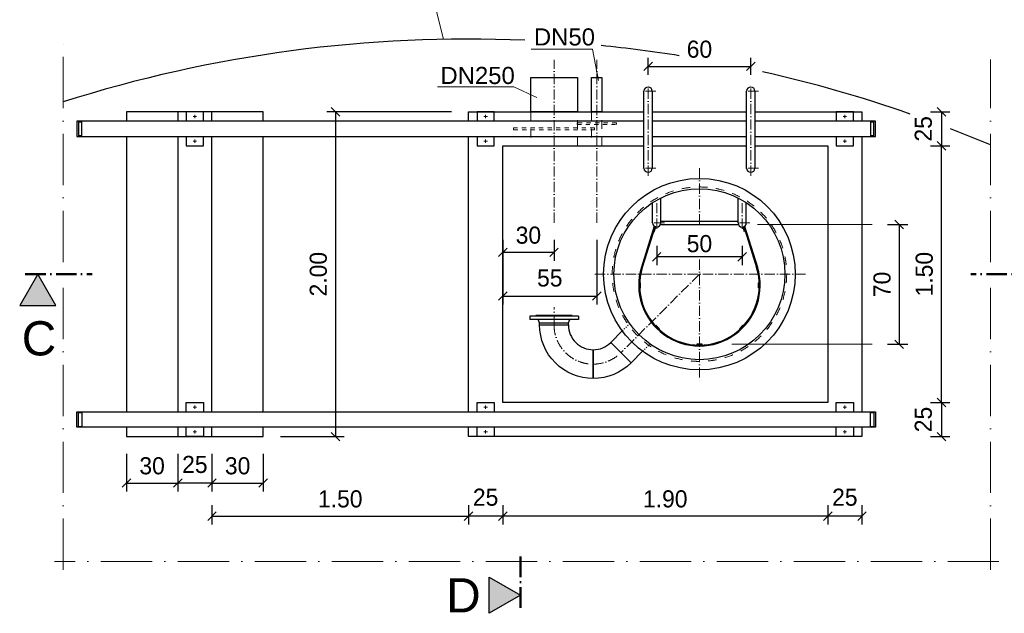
# Model space of a CAD drawing. Header units: millimetres. Extents: x -14064 to 10606674, y -83552 to 74051.
# Tile 396 of 656: x 21824 to 27580, y -20812 to -17340. Entities that reach past the tile are written whole.
import ezdxf

# ---------------------------------------------------------------- set-up
doc = ezdxf.new("R2010")
doc.units = ezdxf.units.MM
doc.linetypes.add('ACAD_ISO10W100', pattern=[18, 12, -3, 0, -3])
doc.linetypes.add('JIS_02_1.0', pattern=[2, 1, -1])
doc.layers.add('Bemaßung', color=7, linetype='Continuous', lineweight=9)
doc.layers.add('Beschriftung', color=7, linetype='Continuous', lineweight=9)
doc.styles.add('LBB3.5M1000', font='isocp.shx', dxfattribs={"height": 3.5})
doc.dimstyles.new('DIN', dxfattribs={"dimtxt": 2.5, "dimasz": 2.5, "dimexe": 1.25, "dimexo": 0.625, "dimtad": 1, "dimtih": 1, "dimdec": 4, "dimdsep": 46, "dimlunit": 6, "dimtxsty": 'Standard', "dimcen": 2.5, "dimadec": 0, "dimazin": 0, "dimtfac": 1, "dimtdec": 4, "dimtmove": 0, "dimatfit": 3, "dimfxl": 0, "dimtvp": 1, "dimtolj": 1, "dimtzin": 0, "dimarcsym": 0})

# ---------------------------------------------------------------- blocks, each defined once
blk = doc.blocks.new('_Oblique')
at = {"color": 0, "linetype": 'ByBlock', "lineweight": -2}
blk.add_line((-0.5, -0.5), (0.5, 0.5), dxfattribs=at)
blk = doc.blocks.new('*D166')
at = {"layer": 'Bemaßung', "color": 0, "lineweight": -2, "transparency": 16777216}
for p, q in [((25547.8, -18662.5), (25547.8, -18776.3)), ((26047.8, -18662.5), (26047.8, -18776.3)), ((26047.8, -18726.3), (25547.8, -18726.3))]:
    blk.add_line(p, q, dxfattribs=at)
at = {"layer": 'DEFPOINTS', "color": 0, "transparency": 16777216}
for p in [(25547.8, -18562.5), (26047.8, -18562.5), (25547.8, -18726.3)]:
    blk.add_point(p, dxfattribs=at)
at = {"layer": 'Bemaßung', "color": 0, "lineweight": -2, "transparency": 16777216, "xscale": 50, "yscale": 50, "zscale": 50, "rotation": 180}
blk.add_blockref('_Oblique', (25547.8, -18726.3), dxfattribs=at)
at = {"layer": 'Bemaßung', "color": 0, "lineweight": -2, "transparency": 16777216, "xscale": 50, "yscale": 50, "zscale": 50}
blk.add_blockref('_Oblique', (26047.8, -18726.3), dxfattribs=at)
at = {"layer": 'Bemaßung', "color": 0, "transparency": 16777216, "insert": (25797.8, -18650.2), "char_height": 100, "attachment_point": 5}
blk.add_mtext('\\A1;50', dxfattribs=at)
blk = doc.blocks.new('*D167')
at = {"layer": 'Bemaßung', "color": 0, "lineweight": -2, "transparency": 16777216}
for p, q in [((26547.8, -20178.3), (26547.8, -20293)), ((26747.8, -20178.3), (26747.8, -20293)), ((26747.8, -20243), (26547.8, -20243))]:
    blk.add_line(p, q, dxfattribs=at)
at = {"layer": 'DEFPOINTS', "color": 0, "transparency": 16777216}
for p in [(26547.8, -19778.3), (26747.8, -19778.3), (26547.8, -20243)]:
    blk.add_point(p, dxfattribs=at)
at = {"layer": 'Bemaßung', "color": 0, "lineweight": -2, "transparency": 16777216, "xscale": 50, "yscale": 50, "zscale": 50, "rotation": 180}
blk.add_blockref('_Oblique', (26547.8, -20243), dxfattribs=at)
at = {"layer": 'Bemaßung', "color": 0, "lineweight": -2, "transparency": 16777216, "xscale": 50, "yscale": 50, "zscale": 50}
blk.add_blockref('_Oblique', (26747.8, -20243), dxfattribs=at)
at = {"layer": 'Bemaßung', "color": 0, "transparency": 16777216, "insert": (26647.8, -20133.3), "char_height": 100, "attachment_point": 5}
blk.add_mtext('\\A1;25', dxfattribs=at)
blk = doc.blocks.new('*D127')
at = {"layer": 'Bemaßung', "color": 0, "lineweight": -2, "transparency": 16777216}
for p, q in [((24647.8, -20178.3), (24647.8, -20293)), ((26547.8, -20178.3), (26547.8, -20293)), ((26547.8, -20243), (24647.8, -20243))]:
    blk.add_line(p, q, dxfattribs=at)
at = {"layer": 'DEFPOINTS', "color": 0, "transparency": 16777216}
for p in [(24647.8, -19778.3), (26547.8, -19778.3), (24647.8, -20243)]:
    blk.add_point(p, dxfattribs=at)
at = {"layer": 'Bemaßung', "color": 0, "lineweight": -2, "transparency": 16777216, "xscale": 50, "yscale": 50, "zscale": 50, "rotation": 180}
blk.add_blockref('_Oblique', (24647.8, -20243), dxfattribs=at)
at = {"layer": 'Bemaßung', "color": 0, "lineweight": -2, "transparency": 16777216, "xscale": 50, "yscale": 50, "zscale": 50}
blk.add_blockref('_Oblique', (26547.8, -20243), dxfattribs=at)
at = {"layer": 'Bemaßung', "color": 0, "transparency": 16777216, "insert": (25597.8, -20143), "char_height": 100, "attachment_point": 5}
blk.add_mtext('\\A1;1.90', dxfattribs=at)
blk = doc.blocks.new('*D128')
at = {"layer": 'Bemaßung', "color": 0, "lineweight": -2, "transparency": 16777216}
for p, q in [((24447.8, -20178.3), (24447.8, -20293)), ((24647.8, -20178.3), (24647.8, -20293)), ((24647.8, -20243), (24447.8, -20243))]:
    blk.add_line(p, q, dxfattribs=at)
at = {"layer": 'DEFPOINTS', "color": 0, "transparency": 16777216}
for p in [(24447.8, -19778.3), (24647.8, -19778.3), (24447.8, -20243)]:
    blk.add_point(p, dxfattribs=at)
at = {"layer": 'Bemaßung', "color": 0, "lineweight": -2, "transparency": 16777216, "xscale": 50, "yscale": 50, "zscale": 50, "rotation": 180}
blk.add_blockref('_Oblique', (24447.8, -20243), dxfattribs=at)
at = {"layer": 'Bemaßung', "color": 0, "lineweight": -2, "transparency": 16777216, "xscale": 50, "yscale": 50, "zscale": 50}
blk.add_blockref('_Oblique', (24647.8, -20243), dxfattribs=at)
at = {"layer": 'Bemaßung', "color": 0, "transparency": 16777216, "insert": (24547.8, -20133.3), "char_height": 100, "attachment_point": 5}
blk.add_mtext('\\A1;25', dxfattribs=at)
blk = doc.blocks.new('*D168')
at = {"layer": 'Bemaßung', "color": 0, "lineweight": -2, "transparency": 16777216}
for p, q in [((22947.8, -20178.3), (22947.8, -20293)), ((24447.8, -20178.3), (24447.8, -20293)), ((22947.8, -20243), (24447.8, -20243))]:
    blk.add_line(p, q, dxfattribs=at)
at = {"layer": 'DEFPOINTS', "color": 0, "transparency": 16777216}
for p in [(22947.8, -19778.3), (24447.8, -19778.3), (24447.8, -20243)]:
    blk.add_point(p, dxfattribs=at)
at = {"layer": 'Bemaßung', "color": 0, "lineweight": -2, "transparency": 16777216, "xscale": 50, "yscale": 50, "zscale": 50, "rotation": 180}
blk.add_blockref('_Oblique', (22947.8, -20243), dxfattribs=at)
at = {"layer": 'Bemaßung', "color": 0, "lineweight": -2, "transparency": 16777216, "xscale": 50, "yscale": 50, "zscale": 50}
blk.add_blockref('_Oblique', (24447.8, -20243), dxfattribs=at)
at = {"layer": 'Bemaßung', "color": 0, "transparency": 16777216, "insert": (23697.8, -20143), "char_height": 100, "attachment_point": 5}
blk.add_mtext('\\A1;1.50', dxfattribs=at)
blk = doc.blocks.new('*D129')
at = {"layer": 'Bemaßung', "color": 0, "lineweight": -2, "transparency": 16777216}
for p, q in [((22747.8, -19878.3), (22747.8, -20099.6)), ((22947.8, -19878.3), (22947.8, -20099.6)), ((22947.8, -20049.6), (22747.8, -20049.6))]:
    blk.add_line(p, q, dxfattribs=at)
at = {"layer": 'DEFPOINTS', "color": 0, "transparency": 16777216}
for p in [(22747.8, -19778.3), (22947.8, -19778.3), (22747.8, -20049.6)]:
    blk.add_point(p, dxfattribs=at)
at = {"layer": 'Bemaßung', "color": 0, "lineweight": -2, "transparency": 16777216, "xscale": 50, "yscale": 50, "zscale": 50, "rotation": 180}
blk.add_blockref('_Oblique', (22747.8, -20049.6), dxfattribs=at)
at = {"layer": 'Bemaßung', "color": 0, "lineweight": -2, "transparency": 16777216, "xscale": 50, "yscale": 50, "zscale": 50}
blk.add_blockref('_Oblique', (22947.8, -20049.6), dxfattribs=at)
at = {"layer": 'Bemaßung', "color": 0, "transparency": 16777216, "insert": (22847.8, -19941.6), "char_height": 100, "attachment_point": 5}
blk.add_mtext('\\A1;25', dxfattribs=at)
blk = doc.blocks.new('*D130')
at = {"layer": 'Bemaßung', "color": 0, "lineweight": -2, "transparency": 16777216}
for p, q in [((27147.8, -19578.3), (27262.4, -19578.3)), ((27212.4, -19578.3), (27212.4, -19778.3)), ((27147.8, -19778.3), (27262.4, -19778.3))]:
    blk.add_line(p, q, dxfattribs=at)
at = {"layer": 'DEFPOINTS', "color": 0, "transparency": 16777216}
for p in [(26747.8, -19578.3), (26747.8, -19778.3), (27212.4, -19778.3)]:
    blk.add_point(p, dxfattribs=at)
at = {"layer": 'Bemaßung', "color": 0, "lineweight": -2, "transparency": 16777216, "xscale": 50, "yscale": 50, "zscale": 50}
for p, rotation in [((27212.4, -19578.3), 90), ((27212.4, -19778.3), 270)]:
    blk.add_blockref('_Oblique', p, dxfattribs=dict(at, rotation=rotation))
at = {"layer": 'Bemaßung', "color": 0, "transparency": 16777216, "insert": (27106.9, -19678.3), "char_height": 100, "attachment_point": 5, "rotation": 90}
blk.add_mtext('\\A1;25', dxfattribs=at)
blk = doc.blocks.new('*D131')
at = {"layer": 'Bemaßung', "color": 0, "lineweight": -2, "transparency": 16777216}
for p, q in [((27147.8, -17878.3), (27262.4, -17878.3)), ((27212.4, -17878.3), (27212.4, -18078.3)), ((27147.8, -18078.3), (27262.4, -18078.3))]:
    blk.add_line(p, q, dxfattribs=at)
at = {"layer": 'DEFPOINTS', "color": 0, "transparency": 16777216}
for p in [(26747.8, -17878.3), (26747.8, -18078.3), (27212.4, -18078.3)]:
    blk.add_point(p, dxfattribs=at)
at = {"layer": 'Bemaßung', "color": 0, "lineweight": -2, "transparency": 16777216, "xscale": 50, "yscale": 50, "zscale": 50}
for p, rotation in [((27212.4, -17878.3), 90), ((27212.4, -18078.3), 270)]:
    blk.add_blockref('_Oblique', p, dxfattribs=dict(at, rotation=rotation))
at = {"layer": 'Bemaßung', "color": 0, "transparency": 16777216, "insert": (27106.9, -17978.3), "char_height": 100, "attachment_point": 5, "rotation": 90}
blk.add_mtext('\\A1;25', dxfattribs=at)
blk = doc.blocks.new('*D132')
at = {"layer": 'Bemaßung', "color": 0, "lineweight": -2, "transparency": 16777216}
for p, q in [((27147.8, -18078.3), (27262.4, -18078.3)), ((27212.4, -19578.3), (27212.4, -18078.3)), ((27147.8, -19578.3), (27262.4, -19578.3))]:
    blk.add_line(p, q, dxfattribs=at)
at = {"layer": 'DEFPOINTS', "color": 0, "transparency": 16777216}
for p in [(26747.8, -18078.3), (27212.4, -18078.3), (26747.8, -19578.3)]:
    blk.add_point(p, dxfattribs=at)
at = {"layer": 'Bemaßung', "color": 0, "lineweight": -2, "transparency": 16777216, "xscale": 50, "yscale": 50, "zscale": 50}
for p, rotation in [((27212.4, -18078.3), 90), ((27212.4, -19578.3), 270)]:
    blk.add_blockref('_Oblique', p, dxfattribs=dict(at, rotation=rotation))
at = {"layer": 'Bemaßung', "color": 0, "transparency": 16777216, "insert": (27112.4, -18828.3), "char_height": 100, "attachment_point": 5, "rotation": 90}
blk.add_mtext('\\A1;1.50', dxfattribs=at)
blk = doc.blocks.new('*D112')
at = {"layer": 'Bemaßung', "color": 0, "lineweight": -2, "transparency": 16777216}
for p, q in [((24347.8, -17878.3), (23620, -17878.3)), ((23670, -17878.3), (23670, -19778.3)), ((23347.8, -19778.3), (23720, -19778.3))]:
    blk.add_line(p, q, dxfattribs=at)
at = {"layer": 'DEFPOINTS', "color": 0, "transparency": 16777216}
for p in [(24447.8, -17878.3), (23247.8, -19778.3), (23670, -19778.3)]:
    blk.add_point(p, dxfattribs=at)
at = {"layer": 'Bemaßung', "color": 0, "lineweight": -2, "transparency": 16777216, "xscale": 50, "yscale": 50, "zscale": 50}
for p, rotation in [((23670, -17878.3), 90), ((23670, -19778.3), 270)]:
    blk.add_blockref('_Oblique', p, dxfattribs=dict(at, rotation=rotation))
at = {"layer": 'Bemaßung', "color": 0, "transparency": 16777216, "insert": (23570, -18828.3), "char_height": 100, "attachment_point": 5, "rotation": 90}
blk.add_mtext('\\A1;2.00', dxfattribs=at)
blk = doc.blocks.new('*D156')
at = {"layer": 'Bemaßung', "color": 0, "lineweight": -2, "transparency": 16777216}
for p, q in [((26897.8, -18538.3), (27015.7, -18538.3)), ((26965.7, -18538.3), (26965.7, -19238.3)), ((26897.8, -19238.3), (27015.7, -19238.3))]:
    blk.add_line(p, q, dxfattribs=at)
at = {"layer": 'DEFPOINTS', "color": 0, "transparency": 16777216}
for p in [(25797.8, -18538.3), (25797.8, -19238.3), (26965.7, -19238.3)]:
    blk.add_point(p, dxfattribs=at)
at = {"layer": 'Bemaßung', "color": 0, "lineweight": -2, "transparency": 16777216, "xscale": 50, "yscale": 50, "zscale": 50}
for p, rotation in [((26965.7, -18538.3), 90), ((26965.7, -19238.3), 270)]:
    blk.add_blockref('_Oblique', p, dxfattribs=dict(at, rotation=rotation))
at = {"layer": 'Bemaßung', "color": 0, "transparency": 16777216, "insert": (26865.7, -18888.3), "char_height": 100, "attachment_point": 5, "rotation": 90}
blk.add_mtext('\\A1;70', dxfattribs=at)
blk = doc.blocks.new('*D157')
at = {"layer": 'Bemaßung', "color": 0, "lineweight": -2, "transparency": 16777216}
for p, q in [((24647.8, -18628.3), (24647.8, -18750.8)), ((24947.8, -18628.3), (24947.8, -18750.8)), ((24947.8, -18700.8), (24647.8, -18700.8))]:
    blk.add_line(p, q, dxfattribs=at)
at = {"layer": 'DEFPOINTS', "color": 0, "transparency": 16777216}
for p in [(24647.8, -18528.3), (24947.8, -18528.3), (24647.8, -18700.8)]:
    blk.add_point(p, dxfattribs=at)
at = {"layer": 'Bemaßung', "color": 0, "lineweight": -2, "transparency": 16777216, "xscale": 50, "yscale": 50, "zscale": 50, "rotation": 180}
blk.add_blockref('_Oblique', (24647.8, -18700.8), dxfattribs=at)
at = {"layer": 'Bemaßung', "color": 0, "lineweight": -2, "transparency": 16777216, "xscale": 50, "yscale": 50, "zscale": 50}
blk.add_blockref('_Oblique', (24947.8, -18700.8), dxfattribs=at)
at = {"layer": 'Bemaßung', "color": 0, "transparency": 16777216, "insert": (24797.8, -18600.8), "char_height": 100, "attachment_point": 5}
blk.add_mtext('\\A1;30', dxfattribs=at)
blk = doc.blocks.new('*D158')
at = {"layer": 'Bemaßung', "color": 0, "lineweight": -2, "transparency": 16777216}
for p, q in [((25497.8, -17663.3), (25497.8, -17563.1)), ((25497.8, -17613.1), (26097.8, -17613.1)), ((26097.8, -17663.3), (26097.8, -17563.1))]:
    blk.add_line(p, q, dxfattribs=at)
at = {"layer": 'DEFPOINTS', "color": 0, "transparency": 16777216}
for p in [(26097.8, -17613.1), (25497.8, -17713.3), (26097.8, -17713.3)]:
    blk.add_point(p, dxfattribs=at)
at = {"layer": 'Bemaßung', "color": 0, "lineweight": -2, "transparency": 16777216, "xscale": 50, "yscale": 50, "zscale": 50, "rotation": 180}
blk.add_blockref('_Oblique', (25497.8, -17613.1), dxfattribs=at)
at = {"layer": 'Bemaßung', "color": 0, "lineweight": -2, "transparency": 16777216, "xscale": 50, "yscale": 50, "zscale": 50}
blk.add_blockref('_Oblique', (26097.8, -17613.1), dxfattribs=at)
at = {"layer": 'Bemaßung', "color": 0, "transparency": 16777216, "insert": (25797.8, -17513.1), "char_height": 100, "attachment_point": 5}
blk.add_mtext('\\A1;60', dxfattribs=at)
blk = doc.blocks.new('*D192')
at = {"layer": 'Bemaßung', "color": 0, "lineweight": -2, "transparency": 16777216}
for p, q in [((24647.8, -18628.3), (24647.8, -19006)), ((25197.8, -18628.3), (25197.8, -19006)), ((24647.8, -18956), (25197.8, -18956))]:
    blk.add_line(p, q, dxfattribs=at)
at = {"layer": 'DEFPOINTS', "color": 0, "transparency": 16777216}
for p in [(24647.8, -18528.3), (25197.8, -18528.3), (25197.8, -18956)]:
    blk.add_point(p, dxfattribs=at)
at = {"layer": 'Bemaßung', "color": 0, "lineweight": -2, "transparency": 16777216, "xscale": 50, "yscale": 50, "zscale": 50, "rotation": 180}
blk.add_blockref('_Oblique', (24647.8, -18956), dxfattribs=at)
at = {"layer": 'Bemaßung', "color": 0, "lineweight": -2, "transparency": 16777216, "xscale": 50, "yscale": 50, "zscale": 50}
blk.add_blockref('_Oblique', (25197.8, -18956), dxfattribs=at)
at = {"layer": 'Bemaßung', "color": 0, "transparency": 16777216, "insert": (24922.8, -18851.1), "char_height": 100, "attachment_point": 5}
blk.add_mtext('\\A1;55', dxfattribs=at)
blk = doc.blocks.new('*D159')
at = {"layer": 'Bemaßung', "color": 0, "lineweight": -2, "transparency": 16777216}
for p, q in [((22447.8, -19878.3), (22447.8, -20099.6)), ((22747.8, -19878.3), (22747.8, -20099.6)), ((22447.8, -20049.6), (22747.8, -20049.6))]:
    blk.add_line(p, q, dxfattribs=at)
at = {"layer": 'DEFPOINTS', "color": 0, "transparency": 16777216}
for p in [(22447.8, -19778.3), (22747.8, -19778.3), (22747.8, -20049.6)]:
    blk.add_point(p, dxfattribs=at)
at = {"layer": 'Bemaßung', "color": 0, "lineweight": -2, "transparency": 16777216, "xscale": 50, "yscale": 50, "zscale": 50, "rotation": 180}
blk.add_blockref('_Oblique', (22447.8, -20049.6), dxfattribs=at)
at = {"layer": 'Bemaßung', "color": 0, "lineweight": -2, "transparency": 16777216, "xscale": 50, "yscale": 50, "zscale": 50}
blk.add_blockref('_Oblique', (22747.8, -20049.6), dxfattribs=at)
at = {"layer": 'Bemaßung', "color": 0, "transparency": 16777216, "insert": (22597.8, -19949.6), "char_height": 100, "attachment_point": 5}
blk.add_mtext('\\A1;30', dxfattribs=at)
blk = doc.blocks.new('*D117')
at = {"layer": 'Bemaßung', "color": 0, "lineweight": -2, "transparency": 16777216}
for p, q in [((22947.8, -19878.3), (22947.8, -20099.6)), ((23247.8, -19878.3), (23247.8, -20099.6)), ((22947.8, -20049.6), (23247.8, -20049.6))]:
    blk.add_line(p, q, dxfattribs=at)
at = {"layer": 'DEFPOINTS', "color": 0, "transparency": 16777216}
for p in [(22947.8, -19778.3), (23247.8, -19778.3), (23247.8, -20049.6)]:
    blk.add_point(p, dxfattribs=at)
at = {"layer": 'Bemaßung', "color": 0, "lineweight": -2, "transparency": 16777216, "xscale": 50, "yscale": 50, "zscale": 50, "rotation": 180}
blk.add_blockref('_Oblique', (22947.8, -20049.6), dxfattribs=at)
at = {"layer": 'Bemaßung', "color": 0, "lineweight": -2, "transparency": 16777216, "xscale": 50, "yscale": 50, "zscale": 50}
blk.add_blockref('_Oblique', (23247.8, -20049.6), dxfattribs=at)
at = {"layer": 'Bemaßung', "color": 0, "transparency": 16777216, "insert": (23097.8, -19949.6), "char_height": 100, "attachment_point": 5}
blk.add_mtext('\\A1;30', dxfattribs=at)

msp = doc.modelspace()

# ---------------------------------------------------------------- hatches: boundary and pattern name
at = {"layer": 'Bemaßung'}
h = msp.add_hatch(color=256, dxfattribs=at)
h.dxf.hatch_style = 1
h.paths.add_polyline_path([(22035.30771, -19011.46015), (21929.56953, -18828.31624), (21823.83134, -19011.46015)])
h = msp.add_hatch(color=256, dxfattribs=at)
h.dxf.hatch_style = 1
h.paths.add_polyline_path([(24568.23576, -20600.20861), (24751.37967, -20705.94679), (24568.23576, -20811.68498)])

# ---------------------------------------------------------------- linework, layer by layer
at = {"lineweight": 9}
for p, q in [((24203.74643, -17066.66925, 475.00001), (24301.08428, -17454.69092, 120.31899)), ((24814.78495, -17512.54066), (25173.50276, -17512.54066)), ((25173.50276, -17512.54066), (25208.12842, -17695.29828)), ((24266.31943, -17732.68039), (24712.29403, -17732.68039)), ((24712.29403, -17732.68039), (24848.02533, -17794.9844))]:
    msp.add_line(p, q, dxfattribs=at)
at = {"linetype": 'ACAD_ISO10W100', "lineweight": 18, "ltscale": 25}
for p, q in [((22077.75364, -20558.021), (22077.75364, -17478.41442)), ((27499.03595, -20558.021), (27499.03595, -17572.55239)), ((27549.03595, -20508.021), (22027.75364, -20508.021))]:
    msp.add_line(p, q, dxfattribs=at)
at = {"linetype": 'ACAD_ISO10W100', "lineweight": 18, "ltscale": 5}
for p, q in [((24947.75364, -18528.31624), (24947.75364, -17574.50479)), ((25197.75364, -18528.31624), (25197.75364, -17574.50479)), ((25497.75364, -18253.2416), (25497.75364, -17713.29254)), ((26097.75364, -18253.2416), (26097.75364, -17713.29254)), ((25542.679, -17758.46724), (25452.82828, -17758.46724)), ((26142.679, -17758.46724), (26052.82828, -17758.46724)), ((22847.75364, -17895.81624), (22847.75364, -17915.81624)), ((24547.75364, -17895.81624), (24547.75364, -17915.81624)), ((26647.75364, -17895.81624), (26647.75364, -17915.81624)), ((22837.75364, -17905.81624), (22857.75364, -17905.81624)), ((24537.75364, -17905.81624), (24557.75364, -17905.81624)), ((26637.75364, -17905.81624), (26657.75364, -17905.81624)), ((22837.75364, -18050.81624), (22857.75364, -18050.81624)), ((22847.75364, -18040.81624), (22847.75364, -18060.81624)), ((24537.75364, -18050.81624), (24557.75364, -18050.81624)), ((24547.75364, -18040.81624), (24547.75364, -18060.81624)), ((26637.75364, -18050.81624), (26657.75364, -18050.81624)), ((26647.75364, -18040.81624), (26647.75364, -18060.81624)), ((25542.679, -18208.46724), (25452.82828, -18208.46724)), ((25797.75364, -18207.62162), (25797.75364, -18558.7163)), ((26142.679, -18208.31624), (26052.82828, -18208.31624)), ((25547.75364, -18562.46624), (25547.75364, -18395.30354)), ((26047.75364, -18562.46624), (26047.75364, -18395.30354)), ((25592.679, -18528.46724), (25502.82828, -18528.46724)), ((26092.679, -18528.46724), (26002.82828, -18528.46724)), ((25797.75364, -18742.44703), (25797.75364, -19449.01085)), ((26418.44826, -18828.31624), (25177.05903, -18828.31624)), ((25797.75364, -18828.31624), (25338.68109, -19287.38879)), ((24947.75364, -19125.46133), (24947.75364, -19020.46133)), ((22837.75364, -19605.81624), (22857.75364, -19605.81624)), ((22847.75364, -19615.81624), (22847.75364, -19595.81624)), ((24537.75364, -19605.81624), (24557.75364, -19605.81624)), ((24547.75364, -19615.81624), (24547.75364, -19595.81624)), ((26637.75364, -19605.81624), (26657.75364, -19605.81624)), ((26647.75364, -19615.81624), (26647.75364, -19595.81624)), ((22847.75364, -19760.81624), (22847.75364, -19740.81624)), ((24547.75364, -19760.81624), (24547.75364, -19740.81624)), ((26647.75364, -19760.81624), (26647.75364, -19740.81624)), ((22837.75364, -19750.81624), (22857.75364, -19750.81624)), ((24537.75364, -19750.81624), (24557.75364, -19750.81624)), ((26637.75364, -19750.81624), (26657.75364, -19750.81624))]:
    msp.add_line(p, q, dxfattribs=at)
for p, q in [((25473.60364, -18208.31624), (25473.60364, -17758.31624)), ((25521.90364, -17758.31624), (25521.90364, -18208.31624)), ((26073.60364, -18208.31624), (26073.60364, -17758.31624)), ((26121.90364, -17758.31624), (26121.90364, -18208.31624)), ((22157.75364, -17933.31624), (22157.75364, -18023.31624)), ((25473.60364, -17933.31624), (22157.75364, -17933.31624)), ((22167.75364, -17933.31624), (22167.75364, -18023.31624)), ((22167.75364, -17938.31624), (22187.75364, -17938.31624)), ((22187.75364, -18018.31624), (22187.75364, -17938.31624)), ((26073.60364, -17933.31624), (25521.90364, -17933.31624)), ((26827.75364, -17933.31624), (26121.90364, -17933.31624)), ((26797.75364, -17938.31624), (26797.75364, -18018.31624)), ((26797.75364, -17938.31624), (26817.75364, -17938.31624)), ((26817.75364, -18023.31624), (26817.75364, -17933.31624)), ((26827.75364, -18023.31624), (26827.75364, -17933.31624)), ((22157.75364, -18023.31624), (25473.60364, -18023.31624)), ((22187.75364, -18018.31624), (22167.75364, -18018.31624)), ((25521.90364, -18023.31624), (26073.60364, -18023.31624)), ((26121.90364, -18023.31624), (26827.75364, -18023.31624)), ((26817.75364, -18018.31624), (26797.75364, -18018.31624)), ((25523.60364, -18528.31624), (25523.60364, -18410.17538)), ((25571.90364, -18528.31624), (25571.90364, -18382.23129)), ((26023.60364, -18528.31624), (26023.60364, -18382.23129)), ((26071.90364, -18528.31624), (26071.90364, -18410.17538)), ((25571.90364, -18518.31624), (26023.60364, -18518.31624)), ((25533.62219, -18547.90002), (25458.85542, -18787.61385)), ((25537.98299, -18550.40146), (25463.59024, -18789.22578)), ((25569.73596, -18538.31624), (26025.77132, -18538.31624)), ((26057.52429, -18550.40146), (26131.91704, -18789.22578)), ((26061.8851, -18547.90002), (26136.65186, -18787.61385)), ((25090.25364, -19073.46133), (24805.25364, -19073.46133)), ((24805.25364, -19073.46133), (24805.25364, -19092.46133)), ((25090.25364, -19092.46133), (24805.25364, -19092.46133)), ((25053.75364, -19070.46133), (24841.75364, -19070.46133)), ((24841.75364, -19070.46133), (24841.75364, -19073.46133)), ((24863.60364, -19113.46133), (24855.75364, -19092.46133)), ((25031.90364, -19113.46133), (25039.75364, -19092.46133)), ((25053.75364, -19070.46133), (25053.75364, -19073.46133)), ((25090.25364, -19073.46133), (25090.25364, -19092.46133)), ((24863.60364, -19125.46133), (24863.60364, -19113.46133)), ((24863.60364, -19113.46133), (25031.90364, -19113.46133)), ((25031.90364, -19125.46133), (25031.90364, -19113.46133)), ((25279.17806, -19227.88575), (25346.76703, -19160.29678)), ((25398.18413, -19346.89182), (25465.7731, -19279.30285)), ((22157.75364, -19723.31624), (22157.75364, -19633.31624)), ((22157.75364, -19633.31624), (26827.75364, -19633.31624)), ((22167.75364, -19723.31624), (22167.75364, -19633.31624)), ((22187.75364, -19638.31624), (22167.75364, -19638.31624)), ((22187.75364, -19638.31624), (22187.75364, -19718.31624)), ((26817.75364, -19638.31624), (26797.75364, -19638.31624)), ((26797.75364, -19718.31624), (26797.75364, -19638.31624)), ((26817.75364, -19633.31624), (26817.75364, -19723.31624)), ((26827.75364, -19633.31624), (26827.75364, -19723.31624)), ((26827.75364, -19723.31624), (22157.75364, -19723.31624)), ((22167.75364, -19718.31624), (22187.75364, -19718.31624)), ((26797.75364, -19718.31624), (26817.75364, -19718.31624))]:
    msp.add_line(p, q)
at = {"linetype": 'ACAD_ISO10W100', "lineweight": 50, "ltscale": 10}
for p, q in [((21856.00667, -18828.31624), (22247.27549, -18828.31624)), ((27775.67792, -18828.31624), (27384.4091, -18828.31624)), ((24751.37967, -20779.50965), (24751.37967, -20462.90679))]:
    msp.add_line(p, q, dxfattribs=at)
at = {"linetype": 'JIS_02_1.0', "lineweight": 18, "ltscale": 7}
for p, q in [((25346.76703, -19160.29678), (25389.74036, -19117.32345)), ((25465.7731, -19279.30285), (25508.74644, -19236.32952))]:
    msp.add_line(p, q, dxfattribs=at)
for points in [[(24812.03912, -17678.31624), (25085.03912, -17678.31624), (25085.03912, -17878.31624), (24812.03912, -17878.31624)], [(25167.60364, -17678.31624), (25227.90364, -17678.31624), (25227.90364, -17878.31624), (25167.60364, -17878.31624)], [(25537.93472, -18550.55071), (25529.01268, -18579.19329), (25533.78644, -18580.68029), (25542.70848, -18552.03771)], [(26057.57094, -18550.55122), (26066.49312, -18579.19375), (26061.71936, -18580.68078), (26052.79719, -18552.03825)], [(21929.56953, -18828.31624), (21823.83134, -19011.46015), (22035.30771, -19011.46015)], [(25447.75364, -18878.31624), (25447.75364, -18908.31624), (25452.75364, -18908.31624), (25452.75364, -18878.31624)], [(26147.75364, -18878.31624), (26147.75364, -18908.31624), (26142.75364, -18908.31624), (26142.75364, -18878.31624)], [(25539.65967, -19130.19701), (25560.87287, -19151.41021), (25564.4084, -19147.87468), (25543.1952, -19126.66148)], [(26034.63441, -19151.41021), (26055.84762, -19130.19701), (26052.31208, -19126.66148), (26031.09888, -19147.87468)], [(25782.75364, -19243.31624), (25812.75364, -19243.31624), (25812.75364, -19238.31624), (25782.75364, -19238.31624)], [(24751.37967, -20705.94679), (24568.23576, -20811.68498), (24568.23576, -20600.20861)]]:
    msp.add_lwpolyline(points, close=True)
for points in [[(23247.75364, -17933.31624), (23247.75364, -17878.31624), (22447.75364, -17878.31624), (22447.75364, -17933.31624)], [(22947.75364, -17933.31624), (22947.75364, -17878.31624), (22747.75364, -17878.31624), (22747.75364, -17933.31624)], [(22897.75364, -17933.31624), (22897.75364, -17878.31624), (22797.75364, -17878.31624), (22797.75364, -17933.31624)], [(24447.75364, -17933.31624), (24447.75364, -17878.31624), (25473.60364, -17878.31624)], [(24597.75364, -17933.31624), (24597.75364, -17878.31624), (24497.75364, -17878.31624), (24497.75364, -17933.31624)], [(25521.90364, -17878.31624), (26073.60364, -17878.31624)], [(26121.90364, -17878.31624), (26747.75364, -17878.31624), (26747.75364, -17933.31624)], [(26697.75364, -17933.31624), (26697.75364, -17878.31624), (26597.75364, -17878.31624), (26597.75364, -17933.31624)], [(22447.75364, -18023.31624), (22447.75364, -19633.31624)], [(22747.75364, -18023.31624), (22747.75364, -19633.31624)], [(22797.75364, -18023.31624), (22797.75364, -18078.31624), (22897.75364, -18078.31624), (22897.75364, -18023.31624)], [(22947.75364, -19633.31624), (22947.75364, -18023.31624)], [(23247.75364, -19633.31624), (23247.75364, -18023.31624)], [(24447.75364, -19633.31624), (24447.75364, -18023.31624)], [(24497.75364, -18023.31624), (24497.75364, -18078.31624), (24597.75364, -18078.31624), (24597.75364, -18023.31624)], [(26597.75364, -18023.31624), (26597.75364, -18078.31624), (26697.75364, -18078.31624), (26697.75364, -18023.31624)], [(26747.75364, -18023.31624), (26747.75364, -19633.31624)], [(26121.90364, -18078.31624), (26547.75364, -18078.31624), (26547.75364, -19578.31624), (24647.75364, -19578.31624), (24647.75364, -18078.31624), (25473.60364, -18078.31624)], [(25521.90364, -18078.31624), (26073.60364, -18078.31624)], [(22797.75364, -19633.31624), (22797.75364, -19578.31624), (22897.75364, -19578.31624), (22897.75364, -19633.31624)], [(24497.75364, -19633.31624), (24497.75364, -19578.31624), (24597.75364, -19578.31624), (24597.75364, -19633.31624)], [(26597.75364, -19633.31624), (26597.75364, -19578.31624), (26697.75364, -19578.31624), (26697.75364, -19633.31624)], [(22447.75364, -19723.31624), (22447.75364, -19778.31624), (23247.75364, -19778.31624), (23247.75364, -19723.31624)], [(22747.75364, -19723.31624), (22747.75364, -19778.31624), (22947.75364, -19778.31624), (22947.75364, -19723.31624)], [(22897.75364, -19723.31624), (22897.75364, -19778.31624), (22797.75364, -19778.31624), (22797.75364, -19723.31624)], [(26747.75364, -19723.31624), (26747.75364, -19778.31624), (24447.75364, -19778.31624), (24447.75364, -19723.31624)], [(24597.75364, -19723.31624), (24597.75364, -19778.31624), (24497.75364, -19778.31624), (24497.75364, -19723.31624)], [(26697.75364, -19723.31624), (26697.75364, -19778.31624), (26597.75364, -19778.31624), (26597.75364, -19723.31624)]]:
    msp.add_lwpolyline(points)
at = {"linetype": 'JIS_02_1.0', "lineweight": 18, "ltscale": 50}
for points in [[(24812.03912, -17878.31624), (24812.03912, -18078.31624), (25085.03912, -18078.31624), (25085.03912, -17878.31624)], [(25167.60364, -17878.31624), (25167.60364, -18078.31624), (25227.90364, -18078.31624), (25227.90364, -17878.31624)]]:
    msp.add_lwpolyline(points, dxfattribs=at)
at = {"linetype": 'JIS_02_1.0', "lineweight": 18, "ltscale": 25}
for points in [[(25312.82864, -17953.31624), (25312.82864, -17943.31624), (25082.67864, -17943.31624), (25082.67864, -17953.31624)], [(25184.47589, -17983.31624), (25184.47589, -17973.31624), (24711.03139, -17973.31624), (24711.03139, -17983.31624)]]:
    msp.add_lwpolyline(points, close=True, dxfattribs=at)
for points in [[(24863.60364, -19125.46133), (25031.90364, -19125.46133, 0.4142135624), (25176.75364, -19270.31133), (25176.75364, -19438.61133, -0.4142135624)], [(25398.18413, -19346.89182, -0.1989123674), (25176.75364, -19438.61133), (25176.75364, -19270.31133, 0.1989123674), (25279.17806, -19227.88575)]]:
    msp.add_lwpolyline(points, format="xyb", close=True)
for radius in [560, 500]:
    msp.add_circle((25797.75364, -18828.31624), radius)
at = {"linetype": 'JIS_02_1.0', "lineweight": 18, "ltscale": 50}
msp.add_circle((25797.75364, -18828.31624), 510, dxfattribs=at)
for centre, radius, start, end in [((24447.75364, -25278.31624), 7825, 87.588164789, 107.630388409), ((24447.75364, -25278.31624), 7825, 80.938215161, 84.316111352), ((24447.75364, -25278.31624), 7825, 70.728627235, 77.318411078), ((25497.75364, -17758.31624), 24.15, 0, 180), ((26097.75364, -17758.31624), 24.15, 0, 180), ((24447.75364, -25278.31624), 7825, 67.049219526, 68.897591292), ((25497.75364, -18208.31624), 24.15, 180, 0), ((26097.75364, -18208.31624), 24.15, 180, 0), ((25547.75364, -18528.31624), 24.15, 180, 0), ((26047.75364, -18528.31624), 24.15, 180, 0), ((25797.75364, -18893.31624), 355, 162.677294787, 17.322705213), ((25797.75364, -18893.31624), 350, 162.698413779, 17.301586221)]:
    msp.add_arc(centre, radius, start, end)
at = {"linetype": 'ACAD_ISO10W100', "lineweight": 18, "ltscale": 5}
for start, end in [(180, 270), (270, 315)]:
    msp.add_arc((25176.75364, -19125.46133), 229, start, end, dxfattribs=at)
at = {"layer": 'Bemaßung', "lineweight": 5}
for p, q in [((26808.40295, -18538.31624), (26136.38797, -18538.31624)), ((26808.40295, -19238.31624), (25987.81895, -19238.31624))]:
    msp.add_line(p, q, dxfattribs=at)

# ---------------------------------------------------------------- texts
at = {"layer": 'Beschriftung', "attachment_point": 1, "style": 'LBB3.5M1000'}
for s, insert, char_height, width in [('{\\fArial|b0|i0|c0|p34;DN50}', (24830.01986, -17390.70241), 100, 447.2865138), ('{\\fArial|b0|i0|c0|p34;DN250}', (24283.52154, -17616.20016), 100, 447.2865138), ('{\\fArial|b0|i0|c0|p34;C}', (21835.67814, -19103.51474, -475.00001), 200, 216.1635874), ('{\\fArial|b0|i0|c0|p34;D}', (24317.06459, -20606.32401, -475.00001), 200, 208.7551729)]:
    msp.add_mtext(s, dxfattribs=dict(at, insert=insert, char_height=char_height, width=width))

# ---------------------------------------------------------------- dimensions: what is measured, and where the dimension line sits
at = {"layer": 'Bemaßung'}
for base, p1, p2, text, override, picture, middle in [((26097.75364, -17613.09722), (25497.75364, -17713.29254), (26097.75364, -17713.29254), '60', {"dimscale": 100, "dimtxt": 1, "dimasz": 0.5, "dimexe": 0.5, "dimexo": 0.5, "dimgap": 0.5, "dimtih": 0, "dimdec": 2, "dimblk1": 'Oblique', "dimblk2": 'Oblique', "dimsah": 1, "dimtmove": 2}, '*D158', (25797.75364, -17513.09722)), ((24647.75364, -18700.7913), (24947.75364, -18528.31624), (24647.75364, -18528.31624), '30', {"dimscale": 100, "dimtxt": 1, "dimasz": 0.5, "dimexe": 0.5, "dimexo": 1, "dimgap": 0.5, "dimtih": 0, "dimdec": 2, "dimblk1": 'Oblique', "dimblk2": 'Oblique', "dimsah": 1, "dimtmove": 2}, '*D157', (24797.75364, -18600.7913)), ((22747.75364, -20049.59092), (22447.75364, -19778.31624), (22747.75364, -19778.31624), '30', {"dimscale": 100, "dimtxt": 1, "dimasz": 0.5, "dimexe": 0.5, "dimexo": 1, "dimgap": 0.5, "dimtih": 0, "dimdec": 2, "dimblk1": 'Oblique', "dimblk2": 'Oblique', "dimsah": 1, "dimtmove": 2}, '*D159', (22597.75364, -19949.59092)), ((24447.75364, -20242.99764), (22947.75364, -19778.31624), (24447.75364, -19778.31624), '1.50', {"dimscale": 100, "dimtxt": 1, "dimasz": 0.5, "dimexe": 0.5, "dimexo": 4, "dimgap": 0.5, "dimtih": 0, "dimdec": 2, "dimblk1": 'Oblique', "dimblk2": 'Oblique', "dimsah": 1, "dimtmove": 2}, '*D168', (23697.75364, -20142.99764)), ((23247.75364, -20049.59092), (22947.75364, -19778.31624), (23247.75364, -19778.31624), '30', {"dimscale": 100, "dimtxt": 1, "dimasz": 0.5, "dimexe": 0.5, "dimexo": 1, "dimgap": 0.5, "dimtih": 0, "dimdec": 2, "dimblk1": 'Oblique', "dimblk2": 'Oblique', "dimsah": 1, "dimtmove": 2}, '*D117', (23097.75364, -19949.59092)), ((24647.75364, -20242.99764), (26547.75364, -19778.31624), (24647.75364, -19778.31624), '1.90', {"dimscale": 100, "dimtxt": 1, "dimasz": 0.5, "dimexe": 0.5, "dimexo": 4, "dimgap": 0.5, "dimtih": 0, "dimdec": 2, "dimblk1": 'Oblique', "dimblk2": 'Oblique', "dimsah": 1, "dimtmove": 2}, '*D127', (25597.75364, -20142.99764))]:
    dim = msp.add_linear_dim(base=base, p1=p1, p2=p2, text=text, dimstyle='DIN', override=override, dxfattribs=at)
    dim.commit()
    dim.dimension.update_dxf_attribs({"geometry": picture, "text_midpoint": middle})
for base, p1, p2, text, override, picture, middle in [((23670.02144, -19778.31624), (24447.75364, -17878.31624), (23247.75364, -19778.31624), '2.00', {"dimscale": 100, "dimtxt": 1, "dimasz": 0.5, "dimexe": 0.5, "dimexo": 1, "dimgap": 0.5, "dimtih": 0, "dimdec": 2, "dimblk1": 'Oblique', "dimblk2": 'Oblique', "dimsah": 1, "dimtmove": 2}, '*D112', (23570.02144, -18828.31624)), ((27212.43504, -18078.31624), (26747.75364, -19578.31624), (26747.75364, -18078.31624), '1.50', {"dimscale": 100, "dimtxt": 1, "dimasz": 0.5, "dimexe": 0.5, "dimexo": 4, "dimgap": 0.5, "dimtih": 0, "dimdec": 2, "dimblk1": 'Oblique', "dimblk2": 'Oblique', "dimsah": 1, "dimtmove": 2}, '*D132', (27112.43504, -18828.31624)), ((26965.70006, -19238.31624), (25797.75364, -18538.31624), (25797.75364, -19238.31624), '70', {"dimscale": 100, "dimtxt": 1, "dimasz": 0.5, "dimexe": 0.5, "dimexo": 11, "dimgap": 0.5, "dimtih": 0, "dimdec": 2, "dimblk1": 'Oblique', "dimblk2": 'Oblique', "dimsah": 1, "dimtmove": 2}, '*D156', (26865.70006, -18888.31624))]:
    dim = msp.add_linear_dim(base=base, p1=p1, p2=p2, angle=90, text=text, dimstyle='DIN', override=override, dxfattribs=at)
    dim.commit()
    dim.dimension.update_dxf_attribs({"geometry": picture, "text_midpoint": middle})
for base, p1, p2, picture, middle in [((27212.43504, -18078.31624), (26747.75364, -17878.31624), (26747.75364, -18078.31624), '*D131', (27106.8706, -17978.31624)), ((27212.43504, -19778.31624), (26747.75364, -19578.31624), (26747.75364, -19778.31624), '*D130', (27106.8706, -19678.31624))]:
    dim = msp.add_linear_dim(base=base, p1=p1, p2=p2, angle=90, text='25', dimstyle='DIN', override={"dimscale": 100, "dimtxt": 1, "dimasz": 0.5, "dimexe": 0.5, "dimexo": 4, "dimgap": 0.5, "dimtih": 0, "dimdec": 2, "dimblk1": 'Oblique', "dimblk2": 'Oblique', "dimsah": 1, "dimtmove": 2}, dxfattribs=at)
    dim.commit()
    dim.dimension.update_dxf_attribs({"geometry": picture, "text_midpoint": middle, "dimtype": 160})
for base, p1, p2, text, override, picture, middle in [((25197.75364, -18956.00244), (24647.75364, -18528.31624), (25197.75364, -18528.31624), '55', {"dimscale": 100, "dimtxt": 1, "dimasz": 0.5, "dimexe": 0.5, "dimexo": 1, "dimgap": 0.5, "dimtih": 0, "dimdec": 2, "dimblk1": 'Oblique', "dimblk2": 'Oblique', "dimsah": 1, "dimtmove": 2}, '*D192', (24922.75364, -18851.0559)), ((25547.75364, -18726.33172), (26047.75364, -18562.46624), (25547.75364, -18562.46624), '50', {"dimscale": 100, "dimtxt": 1, "dimasz": 0.5, "dimexe": 0.5, "dimexo": 1, "dimgap": 0.1, "dimtih": 0, "dimdec": 2, "dimblk1": 'Oblique', "dimblk2": 'Oblique', "dimsah": 1, "dimtmove": 2}, '*D166', (25797.75364, -18650.21996)), ((22747.75364, -20049.59092), (22947.75364, -19778.31624), (22747.75364, -19778.31624), '25', {"dimscale": 100, "dimtxt": 1, "dimasz": 0.5, "dimexe": 0.5, "dimexo": 1, "dimgap": 0.5, "dimtih": 0, "dimdec": 2, "dimblk1": 'Oblique', "dimblk2": 'Oblique', "dimsah": 1, "dimtmove": 2}, '*D129', (22847.75364, -19941.58844)), ((24447.75364, -20242.99764), (24647.75364, -19778.31624), (24447.75364, -19778.31624), '25', {"dimscale": 100, "dimtxt": 1, "dimasz": 0.5, "dimexe": 0.5, "dimexo": 4, "dimgap": 0.5, "dimtih": 0, "dimdec": 2, "dimblk1": 'Oblique', "dimblk2": 'Oblique', "dimsah": 1, "dimtmove": 2}, '*D128', (24547.75364, -20133.29224)), ((26547.75364, -20242.99764), (26747.75364, -19778.31624), (26547.75364, -19778.31624), '25', {"dimscale": 100, "dimtxt": 1, "dimasz": 0.5, "dimexe": 0.5, "dimexo": 4, "dimgap": 0.5, "dimtih": 0, "dimdec": 2, "dimblk1": 'Oblique', "dimblk2": 'Oblique', "dimsah": 1, "dimtmove": 2}, '*D167', (26647.75364, -20133.29224))]:
    dim = msp.add_linear_dim(base=base, p1=p1, p2=p2, text=text, dimstyle='DIN', override=override, dxfattribs=at)
    dim.commit()
    dim.dimension.update_dxf_attribs({"geometry": picture, "text_midpoint": middle, "dimtype": 160})

doc.saveas('drawing.dxf')
